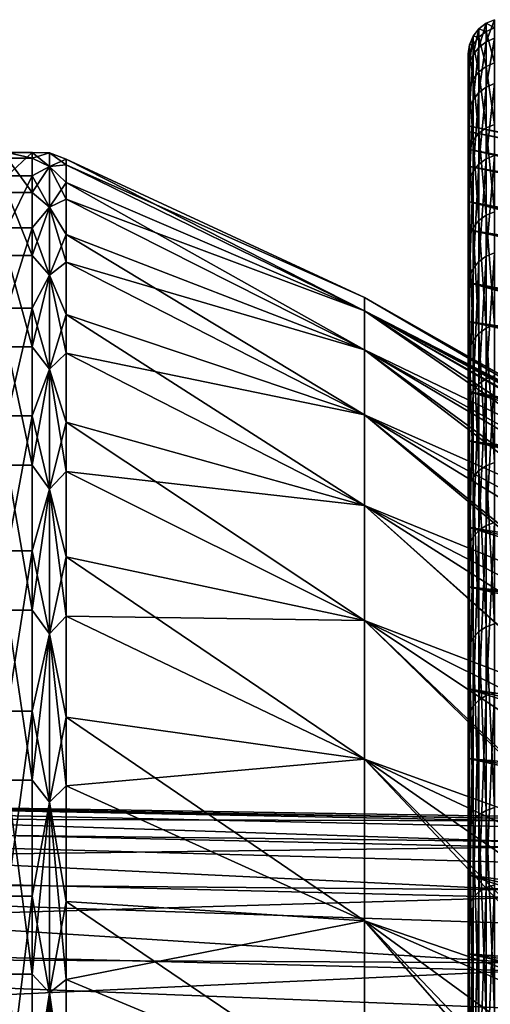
# Model space of a CAD drawing. Header units: metres. Extents: x -22 to 73, y -229 to 22.
# Tile 428 of 447: x 51.07 to 53.72, y 15.44 to 20.99. Entities that reach past the tile are written whole.
import ezdxf

# ---------------------------------------------------------------- set-up
doc = ezdxf.new("R2010")
doc.units = ezdxf.units.M
doc.layers.add('solid_509500_SW0001', color=7, linetype='CONTINUOUS')

msp = doc.modelspace()

# ---------------------------------------------------------------- linework, layer by layer
at = {"layer": 'solid_509500_SW0001'}
for points in [[(53.700134, 20.865515, 70.123421), (53.74844, 20.885368, 70.125443), (53.74844, 20.990377, 68.346581)], [(53.700134, 20.970425, 68.346252), (53.74844, 20.990377, 68.346581), (53.74844, 20.944153, 66.565224)], [(53.700134, 20.970425, 68.346252), (53.700134, 20.865515, 70.123421), (53.74844, 20.990377, 68.346581)], [(53.62682, 20.792652, 70.116005), (53.658653, 20.833891, 70.120201), (53.658653, 20.938641, 68.345726)], [(53.62682, 20.897198, 68.345039), (53.658653, 20.938641, 68.345726), (53.658653, 20.892529, 66.568756)], [(53.62682, 20.897198, 68.345039), (53.62682, 20.792652, 70.116005), (53.658653, 20.938641, 68.345726)], [(53.658653, 20.833891, 70.120201), (53.700134, 20.865515, 70.123421), (53.700134, 20.970425, 68.346252)], [(53.658653, 20.938641, 68.345726), (53.700134, 20.970425, 68.346252), (53.700134, 20.924244, 66.566589)], [(53.658653, 20.938641, 68.345726), (53.658653, 20.833891, 70.120201), (53.700134, 20.970425, 68.346252)], [(53.658653, 20.892529, 66.568756), (53.658653, 20.938641, 68.345726), (53.700134, 20.924244, 66.566589)], [(53.700134, 20.924244, 66.566589), (53.700134, 20.970425, 68.346252), (53.74844, 20.944153, 66.565224)], [(53.700134, 20.924244, 66.566589), (53.74844, 20.944153, 66.565224), (53.74844, 20.747023, 64.794205)], [(53.606815, 20.744619, 70.111115), (53.62682, 20.792652, 70.116005), (53.62682, 20.897198, 68.345039)], [(53.606815, 20.848923, 68.344246), (53.62682, 20.897198, 68.345039), (53.62682, 20.851175, 66.571594)], [(53.606815, 20.848923, 68.344246), (53.606815, 20.744619, 70.111115), (53.62682, 20.897198, 68.345039)], [(53.62682, 20.851175, 66.571594), (53.62682, 20.897198, 68.345039), (53.658653, 20.892529, 66.568756)], [(53.62682, 20.851175, 66.571594), (53.658653, 20.892529, 66.568756), (53.658653, 20.695887, 64.802109)], [(53.658653, 20.892529, 66.568756), (53.700134, 20.924244, 66.566589), (53.700134, 20.727301, 64.797249)], [(53.658653, 20.695887, 64.802109), (53.658653, 20.892529, 66.568756), (53.700134, 20.727301, 64.797249)], [(53.700134, 20.727301, 64.797249), (53.700134, 20.924244, 66.566589), (53.74844, 20.747023, 64.794205)], [(53.700134, 20.610268, 71.885292), (53.74844, 20.629879, 71.888985), (53.74844, 20.885368, 70.125443)], [(53.700134, 20.865515, 70.123421), (53.700134, 20.610268, 71.885292), (53.74844, 20.885368, 70.125443)], [(53.606815, 20.848923, 68.344246), (53.599998, 20.796989, 67.646217), (53.599998, 20.791904, 68.580246)], [(53.606815, 20.803007, 66.57489), (53.599998, 20.796989, 67.646217), (53.606815, 20.848923, 68.344246)], [(53.606815, 20.848923, 68.344246), (53.599998, 20.791904, 68.580246), (53.599998, 20.744892, 69.513092)], [(53.606815, 20.848923, 68.344246), (53.599998, 20.744892, 69.513092), (53.606815, 20.744619, 70.111115)], [(53.606815, 20.803007, 66.57489), (53.62682, 20.851175, 66.571594), (53.62682, 20.654922, 64.808434)], [(53.606815, 20.803007, 66.57489), (53.606815, 20.848923, 68.344246), (53.62682, 20.851175, 66.571594)], [(53.62682, 20.654922, 64.808434), (53.62682, 20.851175, 66.571594), (53.658653, 20.695887, 64.802109)], [(53.62682, 20.538298, 71.871719), (53.658653, 20.579031, 71.879402), (53.658653, 20.833891, 70.120201)], [(53.62682, 20.792652, 70.116005), (53.62682, 20.538298, 71.871719), (53.658653, 20.833891, 70.120201)], [(53.658653, 20.579031, 71.879402), (53.700134, 20.610268, 71.885292), (53.700134, 20.865515, 70.123421)], [(53.658653, 20.833891, 70.120201), (53.658653, 20.579031, 71.879402), (53.700134, 20.865515, 70.123421)], [(53.606815, 20.803007, 66.57489), (53.599998, 20.681456, 65.782486), (53.599998, 20.760145, 66.713013)], [(53.606815, 20.607206, 64.815811), (53.599998, 20.681456, 65.782486), (53.606815, 20.803007, 66.57489)], [(53.606815, 20.803007, 66.57489), (53.599998, 20.760145, 66.713013), (53.599998, 20.796989, 67.646217)], [(53.599998, 20.360397, 66.729546), (53.599998, 20.796989, 67.646217), (53.599998, 20.760145, 66.713013)], [(53.599998, 20.392336, 68.559174), (53.599998, 20.791904, 68.580246), (53.599998, 20.796989, 67.646217)], [(53.599998, 20.360397, 66.729546), (53.599998, 20.392336, 68.559174), (53.599998, 20.796989, 67.646217)], [(53.599998, 20.392336, 68.559174), (53.599998, 20.744892, 69.513092), (53.599998, 20.791904, 68.580246)], [(53.599998, 20.360397, 66.729546), (53.599998, 20.760145, 66.713013), (53.599998, 20.681456, 65.782486)], [(53.606815, 20.607206, 64.815811), (53.606815, 20.803007, 66.57489), (53.62682, 20.654922, 64.808434)], [(53.606815, 20.490852, 71.862778), (53.62682, 20.538298, 71.871719), (53.62682, 20.792652, 70.116005)], [(53.606815, 20.744619, 70.111115), (53.606815, 20.490852, 71.862778), (53.62682, 20.792652, 70.116005)], [(53.599998, 20.260056, 70.385406), (53.599998, 20.656065, 70.442734), (53.599998, 20.744892, 69.513092)], [(53.606815, 20.744619, 70.111115), (53.599998, 20.744892, 69.513092), (53.599998, 20.656065, 70.442734)], [(53.599998, 20.392336, 68.559174), (53.599998, 20.260056, 70.385406), (53.599998, 20.744892, 69.513092)], [(53.606815, 20.744619, 70.111115), (53.599998, 20.656065, 70.442734), (53.599998, 20.525648, 71.367157)], [(53.606815, 20.744619, 70.111115), (53.599998, 20.525648, 71.367157), (53.606815, 20.490852, 71.862778)], [(53.658653, 20.695887, 64.802109), (53.700134, 20.727301, 64.797249), (53.700134, 20.38102, 63.050991)], [(53.700134, 20.727301, 64.797249), (53.74844, 20.747023, 64.794205), (53.74844, 20.400412, 63.046284)], [(53.700134, 20.38102, 63.050991), (53.700134, 20.727301, 64.797249), (53.74844, 20.400412, 63.046284)], [(53.599998, 20.164476, 64.90905), (53.599998, 20.681456, 65.782486), (53.599998, 20.561085, 64.856468)], [(53.606815, 20.607206, 64.815811), (53.599998, 20.561085, 64.856468), (53.599998, 20.681456, 65.782486)], [(53.599998, 20.164476, 64.90905), (53.599998, 20.360397, 66.729546), (53.599998, 20.681456, 65.782486)], [(53.599998, 20.260056, 70.385406), (53.599998, 20.525648, 71.367157), (53.599998, 20.656065, 70.442734)], [(53.606815, 20.607206, 64.815811), (53.62682, 20.654922, 64.808434), (53.62682, 20.309849, 63.068272)], [(53.62682, 20.654922, 64.808434), (53.658653, 20.695887, 64.802109), (53.658653, 20.350128, 63.058491)], [(53.62682, 20.309849, 63.068272), (53.62682, 20.654922, 64.808434), (53.658653, 20.350128, 63.058491)], [(53.658653, 20.350128, 63.058491), (53.658653, 20.695887, 64.802109), (53.700134, 20.38102, 63.050991)], [(53.606815, 20.607206, 64.815811), (53.599998, 20.399269, 63.936771), (53.599998, 20.561085, 64.856468)], [(53.606815, 20.26293, 63.079666), (53.599998, 20.399269, 63.936771), (53.606815, 20.607206, 64.815811)], [(53.606815, 20.26293, 63.079666), (53.606815, 20.607206, 64.815811), (53.62682, 20.309849, 63.068272)], [(53.658653, 20.175898, 73.610649), (53.700134, 20.206524, 73.619164), (53.700134, 20.610268, 71.885292)], [(53.658653, 20.579031, 71.879402), (53.658653, 20.175898, 73.610649), (53.700134, 20.610268, 71.885292)], [(53.700134, 20.206524, 73.619164), (53.74844, 20.22575, 73.624512), (53.74844, 20.629879, 71.888985)], [(53.700134, 20.610268, 71.885292), (53.700134, 20.206524, 73.619164), (53.74844, 20.629879, 71.888985)], [(53.599998, 20.164476, 64.90905), (53.599998, 20.561085, 64.856468), (53.599998, 20.399269, 63.936771)], [(53.606815, 20.089447, 73.586609), (53.62682, 20.135963, 73.599541), (53.62682, 20.538298, 71.871719)], [(53.606815, 20.490852, 71.862778), (53.606815, 20.089447, 73.586609), (53.62682, 20.538298, 71.871719)], [(53.62682, 20.135963, 73.599541), (53.658653, 20.175898, 73.610649), (53.658653, 20.579031, 71.879402)], [(53.62682, 20.538298, 71.871719), (53.62682, 20.135963, 73.599541), (53.658653, 20.579031, 71.879402)], [(53.599998, 19.964752, 72.191483), (53.599998, 20.353922, 72.284615), (53.599998, 20.525648, 71.367157)], [(53.606815, 20.490852, 71.862778), (53.599998, 20.525648, 71.367157), (53.599998, 20.353922, 72.284615)], [(53.599998, 20.260056, 70.385406), (53.599998, 19.964752, 72.191483), (53.599998, 20.525648, 71.367157)], [(53.606815, 20.490852, 71.862778), (53.599998, 20.353922, 72.284615), (53.599998, 20.14118, 73.193535)], [(53.606815, 20.490852, 71.862778), (53.599998, 20.14118, 73.193535), (53.606815, 20.089447, 73.586609)], [(53.599998, 19.806295, 63.114254), (53.599998, 20.399269, 63.936771), (53.599998, 20.196329, 63.025234)], [(53.606815, 20.26293, 63.079666), (53.599998, 20.196329, 63.025234), (53.599998, 20.399269, 63.936771)], [(53.599998, 19.806295, 63.114254), (53.599998, 20.164476, 64.90905), (53.599998, 20.399269, 63.936771)], [(61.081978, 18.801016, 69.966736), (53.599998, 20.260056, 70.385406), (53.599998, 20.392336, 68.559174)], [(61.099998, 18.9, 67.996666), (53.599998, 20.392336, 68.559174), (53.599998, 20.360397, 66.729546)], [(61.099998, 18.821638, 69.719276), (61.081978, 18.801016, 69.966736), (53.599998, 20.392336, 68.559174)], [(61.099998, 18.880461, 68.859169), (61.099998, 18.821638, 69.719276), (53.599998, 20.392336, 68.559174)], [(61.099998, 18.9, 67.996666), (61.099998, 18.880461, 68.859169), (53.599998, 20.392336, 68.559174)], [(53.658653, 20.350128, 63.058491), (53.700134, 20.38102, 63.050991), (53.700134, 19.88789, 61.340389)], [(53.700134, 20.38102, 63.050991), (53.74844, 20.400412, 63.046284), (53.74844, 19.906815, 61.334053)], [(53.700134, 19.88789, 61.340389), (53.700134, 20.38102, 63.050991), (53.74844, 19.906815, 61.334053)], [(61.099998, 18.821075, 66.274559), (53.599998, 20.360397, 66.729546), (53.599998, 20.164476, 64.90905)], [(61.099998, 18.880173, 67.134499), (61.099998, 18.9, 67.996666), (53.599998, 20.360397, 66.729546)], [(61.099998, 18.821075, 66.274559), (61.099998, 18.880173, 67.134499), (53.599998, 20.360397, 66.729546)], [(53.599998, 19.964752, 72.191483), (53.599998, 20.14118, 73.193535), (53.599998, 20.353922, 72.284615)], [(53.62682, 20.309849, 63.068272), (53.658653, 20.350128, 63.058491), (53.658653, 19.857748, 61.350483)], [(53.658653, 19.857748, 61.350483), (53.658653, 20.350128, 63.058491), (53.700134, 19.88789, 61.340389)], [(53.606815, 19.772659, 61.378975), (53.599998, 20.196329, 63.025234), (53.606815, 20.26293, 63.079666)], [(60.227695, 18.741842, 71.546608), (53.599998, 19.964752, 72.191483), (53.599998, 20.260056, 70.385406)], [(60.563084, 18.75684, 71.075966), (60.227695, 18.741842, 71.546608), (53.599998, 20.260056, 70.385406)], [(60.779243, 18.76129, 70.766418), (60.563084, 18.75684, 71.075966), (53.599998, 20.260056, 70.385406)], [(60.929394, 18.770729, 70.482063), (60.779243, 18.76129, 70.766418), (53.599998, 20.260056, 70.385406)], [(61.026997, 18.784134, 70.217751), (60.929394, 18.770729, 70.482063), (53.599998, 20.260056, 70.385406)], [(61.081978, 18.801016, 69.966736), (61.026997, 18.784134, 70.217751), (53.599998, 20.260056, 70.385406)], [(53.606815, 20.26293, 63.079666), (53.62682, 20.309849, 63.068272), (53.62682, 19.818443, 61.363644)], [(53.606815, 19.772659, 61.378975), (53.606815, 20.26293, 63.079666), (53.62682, 19.818443, 61.363644)], [(53.62682, 19.818443, 61.363644), (53.62682, 20.309849, 63.068272), (53.658653, 19.857748, 61.350483)], [(51.139996, 20.242384, 68.555321), (51, 20.242384, 68.555321), (51, 20.111116, 70.367599)], [(51.139996, 20.111116, 70.367599), (51.139996, 20.242384, 68.555321), (51, 20.111116, 70.367599)], [(51.139996, 20.210672, 66.738571), (51, 20.210672, 66.738571), (51, 20.242384, 68.555321)], [(51.139996, 20.242384, 68.555321), (51.139996, 20.210672, 66.738571), (51, 20.242384, 68.555321)], [(51.139996, 20.016237, 64.931976), (51, 20.016237, 64.931976), (51, 20.210672, 66.738571)], [(51.139996, 20.210672, 66.738571), (51.139996, 20.016237, 64.931976), (51, 20.210672, 66.738571)], [(51.238167, 20.240267, 68), (51.139996, 20.210672, 66.738571), (51.139996, 20.242384, 68.555321)], [(51.238167, 20.163246, 69.764053), (51.139996, 20.242384, 68.555321), (51.139996, 20.111116, 70.367599)], [(51.238167, 20.163246, 69.764053), (51.238167, 20.240267, 68), (51.139996, 20.242384, 68.555321)], [(51.238167, 20.240267, 68), (51.238167, 20.163246, 66.235947), (51.139996, 20.210672, 66.738571)], [(51.238167, 20.163246, 66.235947), (51.139996, 20.016237, 64.931976), (51.139996, 20.210672, 66.738571)], [(51.238167, 20.240267, 68), (51.332516, 20.203848, 68.55426), (51.332516, 20.172195, 66.740974)], [(51.238167, 20.163246, 69.764053), (51.332516, 20.203848, 68.55426), (51.238167, 20.240267, 68)], [(51.238167, 20.240267, 68), (51.332516, 20.172195, 66.740974), (51.238167, 20.163246, 66.235947)], [(51.238167, 20.163246, 69.764053), (51.332516, 20.072828, 70.363091), (51.332516, 20.203848, 68.55426)], [(53.015186, 19.350117, 69.692917), (51.332516, 20.203848, 68.55426), (51.332516, 20.072828, 70.363091)], [(53.015186, 19.424032, 68), (51.332516, 20.172195, 66.740974), (51.332516, 20.203848, 68.55426)], [(53.015186, 19.350117, 69.692917), (53.015186, 19.424032, 68), (51.332516, 20.203848, 68.55426)], [(53.658653, 19.627398, 75.301468), (53.700134, 19.65719, 75.312553), (53.700134, 20.206524, 73.619164)], [(53.658653, 20.175898, 73.610649), (53.658653, 19.627398, 75.301468), (53.700134, 20.206524, 73.619164)], [(53.700134, 19.65719, 75.312553), (53.74844, 19.675894, 75.319511), (53.74844, 20.22575, 73.624512)], [(53.700134, 20.206524, 73.619164), (53.700134, 19.65719, 75.312553), (53.74844, 20.22575, 73.624512)], [(51.238167, 20.163246, 66.235947), (51.238167, 19.932772, 64.485313), (51.139996, 20.016237, 64.931976)], [(51.238167, 19.932772, 71.514687), (51.238167, 20.163246, 69.764053), (51.139996, 20.111116, 70.367599)], [(51.238167, 20.163246, 66.235947), (51.332516, 20.172195, 66.740974), (51.332516, 19.97813, 64.93782)], [(51.238167, 19.932772, 71.514687), (51.332516, 20.072828, 70.363091), (51.238167, 20.163246, 69.764053)], [(51.238167, 20.163246, 66.235947), (51.332516, 19.97813, 64.93782), (51.238167, 19.932772, 64.485313)], [(53.015186, 19.350117, 66.307083), (51.332516, 19.97813, 64.93782), (51.332516, 20.172195, 66.740974)], [(53.015186, 19.424032, 68), (53.015186, 19.350117, 66.307083), (51.332516, 20.172195, 66.740974)], [(53.599998, 19.806295, 63.114254), (53.599998, 20.196329, 63.025234), (53.599998, 19.952675, 62.123714)], [(53.606815, 19.772659, 61.378975), (53.599998, 19.952675, 62.123714), (53.599998, 20.196329, 63.025234)], [(61.099998, 18.585415, 64.566002), (53.599998, 20.164476, 64.90905), (53.599998, 19.806295, 63.114254)], [(61.099998, 18.722744, 65.417595), (61.099998, 18.821075, 66.274559), (53.599998, 20.164476, 64.90905)], [(61.099998, 18.585415, 64.566002), (61.099998, 18.722744, 65.417595), (53.599998, 20.164476, 64.90905)], [(53.62682, 19.588549, 75.287018), (53.658653, 19.627398, 75.301468), (53.658653, 20.175898, 73.610649)], [(53.62682, 20.135963, 73.599541), (53.62682, 19.588549, 75.287018), (53.658653, 20.175898, 73.610649)], [(51.139996, 20.111116, 70.367599), (51, 20.111116, 70.367599), (51, 19.817924, 72.160812)], [(51.139996, 19.817924, 72.160812), (51.139996, 20.111116, 70.367599), (51, 19.817924, 72.160812)], [(51.238167, 19.932772, 71.514687), (51.139996, 20.111116, 70.367599), (51.139996, 19.817924, 72.160812)], [(53.599998, 19.508614, 73.964409), (53.599998, 19.887753, 74.092392), (53.599998, 20.14118, 73.193535)], [(53.606815, 20.089447, 73.586609), (53.599998, 20.14118, 73.193535), (53.599998, 19.887753, 74.092392)], [(53.599998, 19.964752, 72.191483), (53.599998, 19.508614, 73.964409), (53.599998, 20.14118, 73.193535)], [(53.606815, 19.543297, 75.270187), (53.62682, 19.588549, 75.287018), (53.62682, 20.135963, 73.599541)], [(53.606815, 20.089447, 73.586609), (53.606815, 19.543297, 75.270187), (53.62682, 20.135963, 73.599541)], [(51.238167, 19.932772, 71.514687), (51.332516, 19.780195, 72.152893), (51.332516, 20.072828, 70.363091)], [(53.015186, 19.128937, 71.372948), (51.332516, 20.072828, 70.363091), (51.332516, 19.780195, 72.152893)], [(53.015186, 19.128937, 71.372948), (53.015186, 19.350117, 69.692917), (51.332516, 20.072828, 70.363091)], [(53.606815, 20.089447, 73.586609), (53.599998, 19.887753, 74.092392), (53.599998, 19.594051, 74.979469)], [(53.606815, 20.089447, 73.586609), (53.599998, 19.594051, 74.979469), (53.606815, 19.543297, 75.270187)], [(51.139996, 19.660643, 63.150085), (51, 19.660643, 63.150085), (51, 20.016237, 64.931976)], [(51.139996, 20.016237, 64.931976), (51.139996, 19.660643, 63.150085), (51, 20.016237, 64.931976)], [(51.238167, 19.932772, 64.485313), (51.139996, 19.660643, 63.150085), (51.139996, 20.016237, 64.931976)], [(51.238167, 19.932772, 64.485313), (51.238167, 19.550596, 62.761433), (51.139996, 19.660643, 63.150085)], [(51.238167, 19.550596, 73.238564), (51.238167, 19.932772, 71.514687), (51.139996, 19.817924, 72.160812)], [(51.238167, 19.932772, 64.485313), (51.332516, 19.97813, 64.93782), (51.332516, 19.623213, 63.159321)], [(51.238167, 19.550596, 73.238564), (51.332516, 19.780195, 72.152893), (51.238167, 19.932772, 71.514687)], [(51.238167, 19.932772, 64.485313), (51.332516, 19.623213, 63.159321), (51.238167, 19.550596, 62.761433)], [(53.015186, 19.128937, 64.627052), (51.332516, 19.623213, 63.159321), (51.332516, 19.97813, 64.93782)], [(53.015186, 19.350117, 66.307083), (53.015186, 19.128937, 64.627052), (51.332516, 19.97813, 64.93782)], [(59.599998, 18.402672, 73.475548), (53.599998, 19.508614, 73.964409), (53.599998, 19.964752, 72.191483)], [(59.621582, 18.498983, 73.124634), (59.599998, 18.402672, 73.475548), (53.599998, 19.964752, 72.191483)], [(59.688492, 18.581976, 72.761391), (59.621582, 18.498983, 73.124634), (53.599998, 19.964752, 72.191483)], [(59.805859, 18.651215, 72.380966), (59.688492, 18.581976, 72.761391), (53.599998, 19.964752, 72.191483)], [(59.981289, 18.705238, 71.978897), (59.805859, 18.651215, 72.380966), (53.599998, 19.964752, 72.191483)], [(60.227695, 18.741842, 71.546608), (59.981289, 18.705238, 71.978897), (53.599998, 19.964752, 72.191483)], [(53.599998, 19.288593, 61.358448), (53.599998, 19.952675, 62.123714), (53.599998, 19.668802, 61.234039)], [(53.606815, 19.772659, 61.378975), (53.599998, 19.668802, 61.234039), (53.599998, 19.952675, 62.123714)], [(53.599998, 19.288593, 61.358448), (53.599998, 19.806295, 63.114254), (53.599998, 19.952675, 62.123714)], [(53.599998, 19.508614, 73.964409), (53.599998, 19.594051, 74.979469), (53.599998, 19.887753, 74.092392)], [(53.658653, 19.857748, 61.350483), (53.700134, 19.88789, 61.340389), (53.700134, 19.251471, 59.677769)], [(53.700134, 19.88789, 61.340389), (53.74844, 19.906815, 61.334053), (53.74844, 19.269787, 59.669849)], [(53.700134, 19.251471, 59.677769), (53.700134, 19.88789, 61.340389), (53.74844, 19.269787, 59.669849)], [(51.139996, 19.817924, 72.160812), (51, 19.817924, 72.160812), (51, 19.365171, 73.920525)], [(51.139996, 19.365171, 73.920525), (51.139996, 19.817924, 72.160812), (51, 19.365171, 73.920525)], [(51.238167, 19.550596, 73.238564), (51.139996, 19.817924, 72.160812), (51.139996, 19.365171, 73.920525)], [(53.606815, 19.772659, 61.378975), (53.62682, 19.818443, 61.363644), (53.62682, 19.184244, 59.706829)], [(53.62682, 19.818443, 61.363644), (53.658653, 19.857748, 61.350483), (53.658653, 19.222292, 59.690384)], [(53.62682, 19.184244, 59.706829), (53.62682, 19.818443, 61.363644), (53.658653, 19.222292, 59.690384)], [(53.658653, 19.222292, 59.690384), (53.658653, 19.857748, 61.350483), (53.700134, 19.251471, 59.677769)], [(51.238167, 19.550596, 73.238564), (51.332516, 19.328304, 73.909256), (51.332516, 19.780195, 72.152893)], [(53.015186, 18.762175, 73.027306), (51.332516, 19.780195, 72.152893), (51.332516, 19.328304, 73.909256)], [(53.015186, 18.762175, 73.027306), (53.015186, 19.128937, 71.372948), (51.332516, 19.780195, 72.152893)], [(61.099998, 18.195206, 62.886829), (53.599998, 19.806295, 63.114254), (53.599998, 19.288593, 61.358448)], [(61.099998, 18.409513, 63.722176), (61.099998, 18.585415, 64.566002), (53.599998, 19.806295, 63.114254)], [(61.099998, 18.195206, 62.886829), (61.099998, 18.409513, 63.722176), (53.599998, 19.806295, 63.114254)], [(53.606815, 19.139927, 59.725986), (53.599998, 19.668802, 61.234039), (53.606815, 19.772659, 61.378975)], [(53.606815, 19.139927, 59.725986), (53.606815, 19.772659, 61.378975), (53.62682, 19.184244, 59.706829)], [(51.139996, 19.146751, 61.407246), (51, 19.146751, 61.407246), (51, 19.660643, 63.150085)], [(51.139996, 19.660643, 63.150085), (51.139996, 19.146751, 61.407246), (51, 19.660643, 63.150085)], [(51.238167, 19.550596, 62.761433), (51.139996, 19.146751, 61.407246), (51.139996, 19.660643, 63.150085)], [(53.599998, 19.288593, 61.358448), (53.599998, 19.668802, 61.234039), (53.599998, 19.34528, 60.358002)], [(53.606815, 19.139927, 59.725986), (53.599998, 19.34528, 60.358002), (53.599998, 19.668802, 61.234039)], [(53.658653, 18.937481, 76.93969), (53.700134, 18.966228, 76.953255), (53.700134, 19.65719, 75.312553)], [(53.658653, 19.627398, 75.301468), (53.658653, 18.937481, 76.93969), (53.700134, 19.65719, 75.312553)], [(53.700134, 18.966228, 76.953255), (53.74844, 18.984274, 76.961777), (53.74844, 19.675894, 75.319511)], [(53.700134, 19.65719, 75.312553), (53.700134, 18.966228, 76.953255), (53.74844, 19.675894, 75.319511)], [(51.238167, 19.550596, 62.761433), (51.332516, 19.623213, 63.159321), (51.332516, 19.1103, 61.419796)], [(53.015186, 18.762175, 62.972691), (51.332516, 19.1103, 61.419796), (51.332516, 19.623213, 63.159321)], [(53.015186, 19.128937, 64.627052), (53.015186, 18.762175, 62.972691), (51.332516, 19.623213, 63.159321)], [(53.599998, 18.895386, 75.689224), (53.599998, 19.260759, 75.852577), (53.599998, 19.594051, 74.979469)], [(53.606815, 19.543297, 75.270187), (53.599998, 19.594051, 74.979469), (53.599998, 19.260759, 75.852577)], [(53.599998, 19.508614, 73.964409), (53.599998, 18.895386, 75.689224), (53.599998, 19.594051, 74.979469)], [(53.62682, 18.899998, 76.921989), (53.658653, 18.937481, 76.93969), (53.658653, 19.627398, 75.301468)], [(53.62682, 19.588549, 75.287018), (53.62682, 18.899998, 76.921989), (53.658653, 19.627398, 75.301468)], [(51.238167, 19.550596, 62.761433), (51.238167, 19.01963, 61.077419), (51.139996, 19.146751, 61.407246)], [(51.238167, 19.01963, 74.922577), (51.238167, 19.550596, 73.238564), (51.139996, 19.365171, 73.920525)], [(51.238167, 19.01963, 74.922577), (51.332516, 19.328304, 73.909256), (51.238167, 19.550596, 73.238564)], [(51.238167, 19.550596, 62.761433), (51.332516, 19.1103, 61.419796), (51.238167, 19.01963, 61.077419)], [(53.606815, 19.543297, 75.270187), (53.599998, 19.260759, 75.852577), (53.599998, 18.888788, 76.709389)], [(53.606815, 19.543297, 75.270187), (53.599998, 18.888788, 76.709389), (53.606815, 18.856337, 76.901382)], [(53.606815, 18.856337, 76.901382), (53.62682, 18.899998, 76.921989), (53.62682, 19.588549, 75.287018)], [(53.606815, 19.543297, 75.270187), (53.606815, 18.856337, 76.901382), (53.62682, 19.588549, 75.287018)], [(59.599998, 17.83671, 75.105759), (53.599998, 18.895386, 75.689224), (53.599998, 19.508614, 73.964409)], [(59.599998, 18.138485, 74.295662), (53.599998, 19.508614, 73.964409), (59.599998, 18.402672, 73.475548)], [(59.599998, 17.83671, 75.105759), (53.599998, 19.508614, 73.964409), (59.599998, 18.138485, 74.295662)], [(54.286041, 18.682335, 67.031288), (53.015186, 19.350117, 66.307083), (53.015186, 19.424032, 68)], [(54.375271, 18.650465, 68.297142), (53.015186, 19.424032, 68), (53.015186, 19.350117, 69.692917)], [(54.30822, 18.690874, 67.662766), (54.286041, 18.682335, 67.031288), (53.015186, 19.424032, 68)], [(54.375271, 18.650465, 68.297142), (54.30822, 18.690874, 67.662766), (53.015186, 19.424032, 68)], [(51.139996, 19.365171, 73.920525), (51, 19.365171, 73.920525), (51, 18.7565, 75.632576)], [(51.139996, 18.7565, 75.632576), (51.139996, 19.365171, 73.920525), (51, 18.7565, 75.632576)], [(51.238167, 19.01963, 74.922577), (51.139996, 19.365171, 73.920525), (51.139996, 18.7565, 75.632576)], [(51.238167, 19.01963, 74.922577), (51.332516, 18.720793, 75.618042), (51.332516, 19.328304, 73.909256)], [(53.015186, 18.252619, 74.64341), (51.332516, 19.328304, 73.909256), (51.332516, 18.720793, 75.618042)], [(53.015186, 18.252619, 74.64341), (53.015186, 18.762175, 73.027306), (51.332516, 19.328304, 73.909256)], [(54.286041, 18.517502, 65.341019), (53.015186, 19.128937, 64.627052), (53.015186, 19.350117, 66.307083)], [(54.286041, 18.61911, 66.18428), (54.286041, 18.517502, 65.341019), (53.015186, 19.350117, 66.307083)], [(54.286041, 18.682335, 67.031288), (54.286041, 18.61911, 66.18428), (53.015186, 19.350117, 66.307083)], [(54.626633, 18.234938, 71.095657), (53.015186, 19.350117, 69.692917), (53.015186, 19.128937, 71.372948)], [(54.488487, 18.559088, 68.936577), (54.375271, 18.650465, 68.297142), (53.015186, 19.350117, 69.692917)], [(54.623779, 18.437613, 69.489113), (54.488487, 18.559088, 68.936577), (53.015186, 19.350117, 69.692917)], [(54.626633, 18.234938, 71.095657), (54.623779, 18.437613, 69.489113), (53.015186, 19.350117, 69.692917)], [(53.599998, 18.61553, 59.656017), (53.599998, 19.34528, 60.358002), (53.599998, 18.982761, 59.497372)], [(53.606815, 19.139927, 59.725986), (53.599998, 18.982761, 59.497372), (53.599998, 19.34528, 60.358002)], [(53.599998, 18.61553, 59.656017), (53.599998, 19.288593, 61.358448), (53.599998, 19.34528, 60.358002)], [(61.099998, 17.653446, 61.249756), (53.599998, 19.288593, 61.358448), (53.599998, 18.61553, 59.656017)], [(61.099998, 17.942911, 62.061825), (61.099998, 18.195206, 62.886829), (53.599998, 19.288593, 61.358448)], [(61.099998, 17.653446, 61.249756), (61.099998, 17.942911, 62.061825), (53.599998, 19.288593, 61.358448)], [(53.599998, 18.895386, 75.689224), (53.599998, 18.888788, 76.709389), (53.599998, 19.260759, 75.852577)], [(53.700134, 19.251471, 59.677769), (53.74844, 19.269787, 59.669849), (53.74844, 18.493921, 58.065666)], [(53.62682, 19.184244, 59.706829), (53.658653, 19.222292, 59.690384), (53.658653, 18.448338, 58.090153)], [(53.658653, 19.222292, 59.690384), (53.700134, 19.251471, 59.677769), (53.700134, 18.476341, 58.075111)], [(53.658653, 18.448338, 58.090153), (53.658653, 19.222292, 59.690384), (53.700134, 18.476341, 58.075111)], [(53.700134, 18.476341, 58.075111), (53.700134, 19.251471, 59.677769), (53.74844, 18.493921, 58.065666)], [(53.606815, 19.139927, 59.725986), (53.62682, 19.184244, 59.706829), (53.62682, 18.411823, 58.109768)], [(53.62682, 18.411823, 58.109768), (53.62682, 19.184244, 59.706829), (53.658653, 18.448338, 58.090153)], [(51.139996, 18.478703, 59.717484), (51, 18.478703, 59.717484), (51, 19.146751, 61.407246)], [(51.139996, 19.146751, 61.407246), (51.139996, 18.478703, 59.717484), (51, 19.146751, 61.407246)], [(51.238167, 19.01963, 61.077419), (51.139996, 18.478703, 59.717484), (51.139996, 19.146751, 61.407246)], [(51.238167, 19.01963, 61.077419), (51.332516, 19.1103, 61.419796), (51.332516, 18.443523, 59.733253)], [(53.015186, 18.252619, 61.35659), (51.332516, 18.443523, 59.733253), (51.332516, 19.1103, 61.419796)], [(53.015186, 18.762175, 62.972691), (53.015186, 18.252619, 61.35659), (51.332516, 19.1103, 61.419796)], [(54.286041, 18.200062, 63.672665), (53.015186, 18.762175, 62.972691), (53.015186, 19.128937, 64.627052)], [(54.286041, 18.377724, 64.503235), (54.286041, 18.200062, 63.672665), (53.015186, 19.128937, 64.627052)], [(54.286041, 18.517502, 65.341019), (54.286041, 18.377724, 64.503235), (53.015186, 19.128937, 64.627052)], [(54.626633, 17.894449, 72.678116), (53.015186, 19.128937, 71.372948), (53.015186, 18.762175, 73.027306)], [(54.626633, 17.894449, 72.678116), (54.626633, 18.234938, 71.095657), (53.015186, 19.128937, 71.372948)], [(53.606815, 18.369289, 58.132618), (53.599998, 18.982761, 59.497372), (53.606815, 19.139927, 59.725986)], [(53.606815, 18.369289, 58.132618), (53.606815, 19.139927, 59.725986), (53.62682, 18.411823, 58.109768)], [(51.238167, 19.01963, 61.077419), (51.238167, 18.343912, 59.446095), (51.139996, 18.478703, 59.717484)], [(51.238167, 18.343912, 76.553909), (51.238167, 19.01963, 74.922577), (51.139996, 18.7565, 75.632576)], [(51.238167, 18.343912, 76.553909), (51.332516, 18.720793, 75.618042), (51.238167, 19.01963, 74.922577)], [(51.238167, 19.01963, 61.077419), (51.332516, 18.443523, 59.733253), (51.238167, 18.343912, 59.446095)], [(53.599998, 18.61553, 59.656017), (53.599998, 18.982761, 59.497372), (53.599998, 18.58198, 58.653877)], [(53.606815, 18.369289, 58.132618), (53.599998, 18.58198, 58.653877), (53.599998, 18.982761, 59.497372)], [(53.700134, 18.138613, 78.529449), (53.74844, 18.15587, 78.539467), (53.74844, 18.984274, 76.961777)], [(53.700134, 18.966228, 76.953255), (53.700134, 18.138613, 78.529449), (53.74844, 18.984274, 76.961777)], [(53.62682, 18.075274, 78.492683), (53.658653, 18.11112, 78.513496), (53.658653, 18.937481, 76.93969)], [(53.62682, 18.899998, 76.921989), (53.62682, 18.075274, 78.492683), (53.658653, 18.937481, 76.93969)], [(53.658653, 18.11112, 78.513496), (53.700134, 18.138613, 78.529449), (53.700134, 18.966228, 76.953255)], [(53.658653, 18.937481, 76.93969), (53.658653, 18.11112, 78.513496), (53.700134, 18.966228, 76.953255)], [(53.599998, 18.895386, 75.689224), (53.599998, 18.130226, 77.351738), (53.599998, 18.888788, 76.709389)], [(59.599998, 17.125511, 76.680832), (53.599998, 18.130226, 77.351738), (53.599998, 18.895386, 75.689224)], [(59.599998, 17.498804, 75.901382), (53.599998, 18.895386, 75.689224), (59.599998, 17.83671, 75.105759)], [(59.599998, 17.125511, 76.680832), (53.599998, 18.895386, 75.689224), (59.599998, 17.498804, 75.901382)], [(53.599998, 18.130226, 77.351738), (53.599998, 18.479231, 77.547661), (53.599998, 18.888788, 76.709389)], [(53.606815, 18.856337, 76.901382), (53.599998, 18.888788, 76.709389), (53.599998, 18.479231, 77.547661)], [(53.606815, 18.033518, 78.468445), (53.62682, 18.075274, 78.492683), (53.62682, 18.899998, 76.921989)], [(53.606815, 18.856337, 76.901382), (53.606815, 18.033518, 78.468445), (53.62682, 18.899998, 76.921989)], [(53.606815, 18.856337, 76.901382), (53.599998, 18.479231, 77.547661), (53.599998, 18.033342, 78.36525)], [(53.606815, 18.856337, 76.901382), (53.599998, 18.033342, 78.36525), (53.606815, 18.033518, 78.468445)], [(54.286041, 17.73263, 62.039974), (53.015186, 18.252619, 61.35659), (53.015186, 18.762175, 62.972691)], [(54.286041, 17.984882, 62.851013), (54.286041, 17.73263, 62.039974), (53.015186, 18.762175, 62.972691)], [(54.286041, 18.200062, 63.672665), (54.286041, 17.984882, 62.851013), (53.015186, 18.762175, 62.972691)], [(54.626633, 17.416908, 74.224739), (53.015186, 18.762175, 73.027306), (53.015186, 18.252619, 74.64341)], [(54.626633, 17.416908, 74.224739), (54.626633, 17.894449, 72.678116), (53.015186, 18.762175, 73.027306)], [(51.139996, 18.7565, 75.632576), (51, 18.7565, 75.632576), (51, 17.996815, 77.283165)], [(51.139996, 17.996815, 77.283165), (51.139996, 18.7565, 75.632576), (51, 17.996815, 77.283165)], [(51.238167, 18.343912, 76.553909), (51.139996, 18.7565, 75.632576), (51.139996, 17.996815, 77.283165)], [(51.238167, 18.343912, 76.553909), (51.332516, 17.962553, 77.265495), (51.332516, 18.720793, 75.618042)], [(53.015186, 17.604151, 76.208954), (51.332516, 18.720793, 75.618042), (51.332516, 17.962553, 77.265495)], [(53.015186, 17.604151, 76.208954), (53.015186, 18.252619, 74.64341), (51.332516, 18.720793, 75.618042)], [(53.599998, 17.792845, 58.02129), (53.599998, 18.61553, 59.656017), (53.599998, 18.58198, 58.653877)], [(61.099998, 16.964737, 59.668873), (53.599998, 18.61553, 59.656017), (53.599998, 17.792845, 58.02129)], [(61.099998, 17.327251, 60.451733), (61.099998, 17.653446, 61.249756), (53.599998, 18.61553, 59.656017)], [(61.099998, 16.964737, 59.668873), (61.099998, 17.327251, 60.451733), (53.599998, 18.61553, 59.656017)], [(53.599998, 17.792845, 58.02129), (53.599998, 18.58198, 58.653877), (53.599998, 18.143738, 57.82922)], [(53.606815, 18.369289, 58.132618), (53.599998, 18.143738, 57.82922), (53.599998, 18.58198, 58.653877)], [(53.700134, 18.476341, 58.075111), (53.74844, 18.493921, 58.065666), (53.74844, 17.584806, 56.533062)], [(51.139996, 17.661873, 58.09441), (51, 17.661873, 58.09441), (51, 18.478703, 59.717484)], [(51.139996, 18.478703, 59.717484), (51.139996, 17.661873, 58.09441), (51, 18.478703, 59.717484)], [(51.238167, 18.343912, 59.446095), (51.139996, 17.661873, 58.09441), (51.139996, 18.478703, 59.717484)], [(51.238167, 18.343912, 59.446095), (51.332516, 18.443523, 59.733253), (51.332516, 17.628248, 58.113266)], [(53.015186, 17.604151, 59.79105), (51.332516, 17.628248, 58.113266), (51.332516, 18.443523, 59.733253)], [(53.015186, 18.252619, 61.35659), (53.015186, 17.604151, 59.79105), (51.332516, 18.443523, 59.733253)], [(53.599998, 18.130226, 77.351738), (53.599998, 18.033342, 78.36525), (53.599998, 18.479231, 77.547661)], [(53.62682, 18.411823, 58.109768), (53.658653, 18.448338, 58.090153), (53.658653, 17.541464, 56.561325)], [(53.658653, 18.448338, 58.090153), (53.700134, 18.476341, 58.075111), (53.700134, 17.56809, 56.543964)], [(53.658653, 17.541464, 56.561325), (53.658653, 18.448338, 58.090153), (53.700134, 17.56809, 56.543964)], [(53.700134, 17.56809, 56.543964), (53.700134, 18.476341, 58.075111), (53.74844, 17.584806, 56.533062)], [(53.606815, 18.369289, 58.132618), (53.62682, 18.411823, 58.109768), (53.62682, 17.506744, 56.583965)], [(53.62682, 17.506744, 56.583965), (53.62682, 18.411823, 58.109768), (53.658653, 17.541464, 56.561325)], [(51.238167, 18.343912, 59.446095), (51.238167, 17.528585, 57.879868), (51.139996, 17.661873, 58.09441)], [(51.238167, 17.528585, 78.120132), (51.238167, 18.343912, 76.553909), (51.139996, 17.996815, 77.283165)], [(51.238167, 17.528585, 78.120132), (51.332516, 17.962553, 77.265495), (51.238167, 18.343912, 76.553909)], [(51.238167, 18.343912, 59.446095), (51.332516, 17.628248, 58.113266), (51.238167, 17.528585, 57.879868)], [(53.606815, 17.466301, 56.61034), (53.599998, 18.143738, 57.82922), (53.606815, 18.369289, 58.132618)], [(53.606815, 17.466301, 56.61034), (53.606815, 18.369289, 58.132618), (53.62682, 17.506744, 56.583965)], [(54.286041, 17.119059, 60.456398), (53.015186, 17.604151, 59.79105), (53.015186, 18.252619, 61.35659)], [(54.286041, 17.443823, 61.241219), (54.286041, 17.119059, 60.456398), (53.015186, 18.252619, 61.35659)], [(54.286041, 17.73263, 62.039974), (54.286041, 17.443823, 61.241219), (53.015186, 18.252619, 61.35659)], [(54.626633, 16.805971, 75.723694), (53.015186, 18.252619, 74.64341), (53.015186, 17.604151, 76.208954)], [(54.626633, 16.805971, 75.723694), (54.626633, 17.416908, 74.224739), (53.015186, 18.252619, 74.64341)], [(53.700134, 17.180307, 80.029778), (53.74844, 17.196655, 80.041229), (53.74844, 18.15587, 78.539467)], [(53.700134, 18.138613, 78.529449), (53.700134, 17.180307, 80.029778), (53.74844, 18.15587, 78.539467)], [(53.599998, 16.826427, 56.46608), (53.599998, 18.143738, 57.82922), (53.599998, 17.668919, 57.025063)], [(53.606815, 17.466301, 56.61034), (53.599998, 17.668919, 57.025063), (53.599998, 18.143738, 57.82922)], [(53.599998, 16.826427, 56.46608), (53.599998, 17.792845, 58.02129), (53.599998, 18.143738, 57.82922)], [(53.599998, 18.130226, 77.351738), (53.599998, 17.218668, 78.93972), (53.599998, 18.033342, 78.36525)], [(59.599998, 16.274378, 78.187477), (53.599998, 17.218668, 78.93972), (53.599998, 18.130226, 77.351738)], [(59.599998, 16.717043, 77.443542), (53.599998, 18.130226, 77.351738), (59.599998, 17.125511, 76.680832)], [(59.599998, 16.274378, 78.187477), (53.599998, 18.130226, 77.351738), (59.599998, 16.717043, 77.443542)], [(53.62682, 17.120316, 79.98777), (53.658653, 17.154268, 80.011551), (53.658653, 18.11112, 78.513496)], [(53.62682, 18.075274, 78.492683), (53.62682, 17.120316, 79.98777), (53.658653, 18.11112, 78.513496)], [(53.658653, 17.154268, 80.011551), (53.700134, 17.180307, 80.029778), (53.700134, 18.138613, 78.529449)], [(53.658653, 18.11112, 78.513496), (53.658653, 17.154268, 80.011551), (53.700134, 18.138613, 78.529449)], [(53.606815, 17.080765, 79.960083), (53.62682, 17.120316, 79.98777), (53.62682, 18.075274, 78.492683)], [(53.606815, 18.033518, 78.468445), (53.606815, 17.080765, 79.960083), (53.62682, 18.075274, 78.492683)], [(51.139996, 17.996815, 77.283165), (51, 17.996815, 77.283165), (51, 17.092228, 78.859016)], [(51.139996, 17.092228, 78.859016), (51.139996, 17.996815, 77.283165), (51, 17.092228, 78.859016)], [(51.238167, 17.528585, 78.120132), (51.139996, 17.996815, 77.283165), (51.139996, 17.092228, 78.859016)], [(53.606815, 18.033518, 78.468445), (53.599998, 17.552536, 79.160126), (53.599998, 17.038363, 79.930389)], [(53.606815, 18.033518, 78.468445), (53.599998, 17.038363, 79.930389), (53.606815, 17.080765, 79.960083)], [(53.606815, 18.033518, 78.468445), (53.599998, 18.033342, 78.36525), (53.599998, 17.552536, 79.160126)], [(53.599998, 17.218668, 78.93972), (53.599998, 17.552536, 79.160126), (53.599998, 18.033342, 78.36525)], [(51.238167, 17.528585, 78.120132), (51.332516, 17.059689, 78.838341), (51.332516, 17.962553, 77.265495)], [(53.015186, 16.821705, 77.712013), (51.332516, 17.962553, 77.265495), (51.332516, 17.059689, 78.838341)], [(53.015186, 16.821705, 77.712013), (53.015186, 17.604151, 76.208954), (51.332516, 17.962553, 77.265495)], [(61.099998, 16.135054, 58.157742), (53.599998, 17.792845, 58.02129), (53.599998, 16.826427, 56.46608)], [(61.099998, 16.567028, 58.903652), (61.099998, 16.964737, 59.668873), (53.599998, 17.792845, 58.02129)], [(61.099998, 16.135054, 58.157742), (61.099998, 16.567028, 58.903652), (53.599998, 17.792845, 58.02129)], [(51.139996, 16.702841, 56.551086), (51, 16.702841, 56.551086), (51, 17.661873, 58.09441)], [(51.139996, 17.661873, 58.09441), (51.139996, 16.702841, 56.551086), (51, 17.661873, 58.09441)], [(51.238167, 17.528585, 57.879868), (51.139996, 16.702841, 56.551086), (51.139996, 17.661873, 58.09441)], [(53.599998, 16.826427, 56.46608), (53.599998, 17.668919, 57.025063), (53.599998, 17.158484, 56.243027)], [(53.606815, 17.466301, 56.61034), (53.599998, 17.158484, 56.243027), (53.599998, 17.668919, 57.025063)], [(51.238167, 17.528585, 57.879868), (51.332516, 17.628248, 58.113266), (51.332516, 16.671043, 56.572884)], [(53.015186, 16.821705, 58.287983), (51.332516, 16.671043, 56.572884), (51.332516, 17.628248, 58.113266)], [(53.015186, 17.604151, 59.79105), (53.015186, 16.821705, 58.287983), (51.332516, 17.628248, 58.113266)], [(54.286041, 16.364405, 58.934994), (53.015186, 16.821705, 58.287983), (53.015186, 17.604151, 59.79105)], [(54.286041, 16.759005, 59.687126), (54.286041, 16.364405, 58.934994), (53.015186, 17.604151, 59.79105)], [(54.286041, 17.119059, 60.456398), (54.286041, 16.759005, 59.687126), (53.015186, 17.604151, 59.79105)], [(54.626633, 16.066317, 77.16349), (53.015186, 17.604151, 76.208954), (53.015186, 16.821705, 77.712013)], [(54.626633, 16.066317, 77.16349), (54.626633, 16.805971, 75.723694), (53.015186, 17.604151, 76.208954)], [(53.599998, 17.218668, 78.93972), (53.599998, 17.038363, 79.930389), (53.599998, 17.552536, 79.160126)], [(53.62682, 17.506744, 56.583965), (53.658653, 17.541464, 56.561325), (53.658653, 16.508204, 55.114914)], [(53.658653, 17.541464, 56.561325), (53.700134, 17.56809, 56.543964), (53.700134, 16.533262, 55.095356)], [(53.658653, 16.508204, 55.114914), (53.658653, 17.541464, 56.561325), (53.700134, 16.533262, 55.095356)], [(53.700134, 17.56809, 56.543964), (53.74844, 17.584806, 56.533062), (53.74844, 16.548994, 55.083076)], [(53.700134, 16.533262, 55.095356), (53.700134, 17.56809, 56.543964), (53.74844, 16.548994, 55.083076)], [(51.238167, 17.528585, 57.879868), (51.238167, 16.579857, 56.390659), (51.139996, 16.702841, 56.551086)], [(51.238167, 16.579857, 79.609337), (51.238167, 17.528585, 78.120132), (51.139996, 17.092228, 78.859016)], [(51.238167, 16.579857, 79.609337), (51.332516, 17.059689, 78.838341), (51.238167, 17.528585, 78.120132)], [(51.238167, 17.528585, 57.879868), (51.332516, 16.671043, 56.572884), (51.238167, 16.579857, 56.390659)], [(53.606815, 17.466301, 56.61034), (53.62682, 17.506744, 56.583965), (53.62682, 16.475529, 55.140419)], [(53.62682, 16.475529, 55.140419), (53.62682, 17.506744, 56.583965), (53.658653, 16.508204, 55.114914)], [(53.606815, 16.437468, 55.170124), (53.599998, 17.158484, 56.243027), (53.606815, 17.466301, 56.61034)], [(53.606815, 16.437468, 55.170124), (53.606815, 17.466301, 56.61034), (53.62682, 16.475529, 55.140419)], [(53.599998, 17.218668, 78.93972), (53.599998, 16.169104, 80.438652), (53.599998, 17.038363, 79.930389)], [(59.599998, 15.29152, 79.610748), (53.599998, 16.169104, 80.438652), (53.599998, 17.218668, 78.93972)], [(59.599998, 15.79896, 78.910217), (53.599998, 17.218668, 78.93972), (59.599998, 16.274378, 78.187477)], [(59.599998, 15.29152, 79.610748), (53.599998, 17.218668, 78.93972), (59.599998, 15.79896, 78.910217)], [(53.599998, 15.725126, 55.004604), (53.599998, 17.158484, 56.243027), (53.599998, 16.613464, 55.484699)], [(53.606815, 16.437468, 55.170124), (53.599998, 16.613464, 55.484699), (53.599998, 17.158484, 56.243027)], [(53.599998, 15.725126, 55.004604), (53.599998, 16.826427, 56.46608), (53.599998, 17.158484, 56.243027)], [(53.62682, 16.042004, 81.396492), (53.658653, 17.154268, 80.011551), (53.62682, 17.120316, 79.98777)], [(53.62682, 16.042004, 81.396492), (53.658653, 16.07382, 81.423058), (53.658653, 17.154268, 80.011551)], [(53.658653, 16.07382, 81.423058), (53.700134, 17.180307, 80.029778), (53.658653, 17.154268, 80.011551)], [(53.658653, 16.07382, 81.423058), (53.700134, 16.098219, 81.443436), (53.700134, 17.180307, 80.029778)], [(53.700134, 16.098219, 81.443436), (53.74844, 17.196655, 80.041229), (53.700134, 17.180307, 80.029778)], [(53.700134, 16.098219, 81.443436), (53.74844, 16.113537, 81.45623), (53.74844, 17.196655, 80.041229)], [(53.606815, 16.004946, 81.365547), (53.62682, 17.120316, 79.98777), (53.606815, 17.080765, 79.960083)], [(53.606815, 16.004946, 81.365547), (53.62682, 16.042004, 81.396492), (53.62682, 17.120316, 79.98777)], [(51.139996, 17.092228, 78.859016), (51, 17.092228, 78.859016), (51, 16.050024, 80.347435)], [(51.139996, 16.050024, 80.347435), (51.139996, 17.092228, 78.859016), (51, 16.050024, 80.347435)], [(51.238167, 16.579857, 79.609337), (51.139996, 17.092228, 78.859016), (51.139996, 16.050024, 80.347435)], [(51.238167, 16.579857, 79.609337), (51.332516, 16.019468, 80.323929), (51.332516, 17.059689, 78.838341)], [(53.015186, 15.911236, 79.141167), (51.332516, 17.059689, 78.838341), (51.332516, 16.019468, 80.323929)], [(53.015186, 15.911236, 79.141167), (53.015186, 16.821705, 77.712013), (51.332516, 17.059689, 78.838341)], [(53.606815, 17.080765, 79.960083), (53.599998, 17.038363, 79.930389), (53.599998, 16.490406, 80.677002)], [(53.606815, 16.004946, 81.365547), (53.606815, 17.080765, 79.960083), (53.599998, 16.490406, 80.677002)], [(53.599998, 16.169104, 80.438652), (53.599998, 16.490406, 80.677002), (53.599998, 17.038363, 79.930389)], [(53.015186, 16.821705, 58.287983), (53.015186, 15.911236, 56.858833), (51.332516, 16.671043, 56.572884)], [(54.286041, 15.474887, 57.488297), (53.015186, 15.911236, 56.858833), (53.015186, 16.821705, 58.287983)], [(54.286041, 15.93607, 58.201546), (54.286041, 15.474887, 57.488297), (53.015186, 16.821705, 58.287983)], [(54.286041, 16.364405, 58.934994), (54.286041, 15.93607, 58.201546), (53.015186, 16.821705, 58.287983)], [(54.626633, 15.203611, 78.533104), (53.015186, 16.821705, 77.712013), (53.015186, 15.911236, 79.141167)], [(54.626633, 15.203611, 78.533104), (54.626633, 16.066317, 77.16349), (53.015186, 16.821705, 77.712013)], [(61.099998, 15.170644, 56.72784), (53.599998, 16.826427, 56.46608), (53.599998, 15.725126, 55.004604)], [(61.099998, 15.669168, 57.431786), (61.099998, 16.135054, 58.157742), (53.599998, 16.826427, 56.46608)], [(61.099998, 15.170644, 56.72784), (61.099998, 15.669168, 57.431786), (53.599998, 16.826427, 56.46608)], [(51.139996, 15.609328, 55.099945), (51, 15.609328, 55.099945), (51, 16.702841, 56.551086)], [(51.139996, 16.702841, 56.551086), (51.139996, 15.609328, 55.099945), (51, 16.702841, 56.551086)], [(51.238167, 16.579857, 56.390659), (51.139996, 15.609328, 55.099945), (51.139996, 16.702841, 56.551086)], [(51.238167, 16.579857, 56.390659), (51.332516, 16.671043, 56.572884), (51.332516, 15.579612, 55.124504)], [(53.015186, 15.911236, 56.858833), (51.332516, 15.579612, 55.124504), (51.332516, 16.671043, 56.572884)], [(46.391273, 16.620161, 67.402527), (53.890381, 16.475166, 67.095085), (53.890381, 16.499434, 67.863297)], [(46.391273, 16.620161, 67.402527), (46.391273, 16.494135, 65.871559), (53.890381, 16.475166, 67.095085)], [(46.391273, 16.620161, 67.402527), (53.890381, 16.499434, 67.863297), (53.890381, 16.487883, 68.632225)], [(46.391273, 16.604391, 68.938591), (46.391273, 16.620161, 67.402527), (53.890381, 16.487883, 68.632225)], [(46.391273, 16.604391, 68.938591), (53.890381, 16.487883, 68.632225), (53.890381, 16.44055, 69.399391)], [(46.391273, 16.604391, 68.938591), (53.890381, 16.44055, 69.399391), (53.890381, 16.35755, 70.163467)], [(46.391273, 16.446957, 70.466644), (46.391273, 16.604391, 68.938591), (53.890381, 16.35755, 70.163467)], [(53.599998, 15.725126, 55.004604), (53.599998, 16.613464, 55.484699), (53.599998, 16.034962, 54.751602)], [(53.606815, 16.437468, 55.170124), (53.599998, 16.034962, 54.751602), (53.599998, 16.613464, 55.484699)], [(51.238167, 16.579857, 56.390659), (51.238167, 15.504945, 54.989807), (51.139996, 15.609328, 55.099945)], [(51.238167, 15.504945, 81.010193), (51.238167, 16.579857, 79.609337), (51.139996, 16.050024, 80.347435)], [(51.238167, 15.504945, 81.010193), (51.332516, 16.019468, 80.323929), (51.238167, 16.579857, 79.609337)], [(51.238167, 16.579857, 56.390659), (51.332516, 15.579612, 55.124504), (51.238167, 15.504945, 54.989807)], [(53.700134, 16.533262, 55.095356), (53.74844, 16.548994, 55.083076), (53.74844, 15.393944, 53.726158)], [(46.391273, 16.494135, 65.871559), (53.890381, 16.32593, 65.609596), (53.890381, 16.475166, 67.095085)], [(46.391273, 16.494135, 65.871559), (46.391273, 16.227386, 64.358749), (53.890381, 16.32593, 65.609596)], [(53.599998, 14.988661, 81.838356), (53.599998, 15.907913, 81.400673), (53.599998, 16.490406, 80.677002)], [(53.606815, 16.004946, 81.365547), (53.599998, 16.490406, 80.677002), (53.599998, 15.907913, 81.400673)], [(53.599998, 16.169104, 80.438652), (53.599998, 14.988661, 81.838356), (53.599998, 16.490406, 80.677002)], [(53.62682, 16.475529, 55.140419), (53.658653, 16.508204, 55.114914), (53.658653, 15.356001, 53.761337)], [(53.658653, 16.508204, 55.114914), (53.700134, 16.533262, 55.095356), (53.700134, 15.379311, 53.739727)], [(53.658653, 15.356001, 53.761337), (53.658653, 16.508204, 55.114914), (53.700134, 15.379311, 53.739727)], [(53.700134, 15.379311, 53.739727), (53.700134, 16.533262, 55.095356), (53.74844, 15.393944, 53.726158)], [(46.391273, 16.446957, 70.466644), (53.890381, 16.35755, 70.163467), (53.890381, 16.238979, 70.923279)], [(46.391273, 16.446957, 70.466644), (53.890381, 16.238979, 70.923279), (53.890381, 16.085213, 71.676399)], [(46.391273, 16.149204, 71.973656), (46.391273, 16.446957, 70.466644), (53.890381, 16.085213, 71.676399)], [(53.606815, 15.290202, 53.82235), (53.599998, 16.034962, 54.751602), (53.606815, 16.437468, 55.170124)], [(53.606815, 16.437468, 55.170124), (53.62682, 16.475529, 55.140419), (53.62682, 15.325606, 53.78952)], [(53.606815, 15.290202, 53.82235), (53.606815, 16.437468, 55.170124), (53.62682, 15.325606, 53.78952)], [(53.62682, 15.325606, 53.78952), (53.62682, 16.475529, 55.140419), (53.658653, 15.356001, 53.761337)], [(46.391273, 16.227386, 64.358749), (53.890381, 16.043104, 64.143997), (53.890381, 16.32593, 65.609596)], [(46.391273, 16.227386, 64.358749), (46.391273, 15.822191, 62.87701), (53.890381, 16.043104, 64.143997)], [(59.599998, 14.184084, 80.940315), (53.599998, 14.988661, 81.838356), (53.599998, 16.169104, 80.438652)], [(59.599998, 14.752696, 80.288124), (53.599998, 16.169104, 80.438652), (59.599998, 15.29152, 79.610748)], [(59.599998, 14.184084, 80.940315), (53.599998, 16.169104, 80.438652), (59.599998, 14.752696, 80.288124)], [(46.391273, 16.149204, 71.973656), (53.890381, 16.085213, 71.676399), (53.890381, 15.896569, 72.421432)], [(46.391273, 16.149204, 71.973656), (53.890381, 15.896569, 72.421432), (53.890381, 15.673293, 73.15731)], [(46.391273, 15.713672, 73.44677), (46.391273, 16.149204, 71.973656), (53.890381, 15.673293, 73.15731)], [(53.658653, 14.877559, 82.737862), (53.700134, 14.900142, 82.760231), (53.700134, 16.098219, 81.443436)], [(53.658653, 16.07382, 81.423058), (53.658653, 14.877559, 82.737862), (53.700134, 16.098219, 81.443436)], [(53.700134, 14.900142, 82.760231), (53.74844, 14.914319, 82.774277), (53.74844, 16.113537, 81.45623)], [(53.700134, 16.098219, 81.443436), (53.700134, 14.900142, 82.760231), (53.74844, 16.113537, 81.45623)], [(46.391273, 15.822191, 62.87701), (53.890381, 15.628938, 62.709793), (53.890381, 16.043104, 64.143997)], [(51.139996, 16.050024, 80.347435), (51, 16.050024, 80.347435), (51, 14.878596, 81.736443)], [(51.139996, 14.878596, 81.736443), (51.139996, 16.050024, 80.347435), (51, 14.878596, 81.736443)], [(51.238167, 15.504945, 81.010193), (51.139996, 16.050024, 80.347435), (51.139996, 14.878596, 81.736443)], [(53.606815, 14.81381, 82.674706), (53.62682, 14.848111, 82.708687), (53.62682, 16.042004, 81.396492)], [(53.606815, 16.004946, 81.365547), (53.606815, 14.81381, 82.674706), (53.62682, 16.042004, 81.396492)], [(53.62682, 14.848111, 82.708687), (53.658653, 14.877559, 82.737862), (53.658653, 16.07382, 81.423058)], [(53.62682, 16.042004, 81.396492), (53.62682, 14.848111, 82.708687), (53.658653, 16.07382, 81.423058)], [(51.238167, 15.504945, 81.010193), (51.332516, 14.85027, 81.710289), (51.332516, 16.019468, 80.323929)], [(53.015186, 14.879672, 80.485527), (51.332516, 16.019468, 80.323929), (51.332516, 14.85027, 81.710289)], [(53.015186, 14.879672, 80.485527), (53.015186, 15.911236, 79.141167), (51.332516, 16.019468, 80.323929)], [(53.599998, 14.496555, 53.646957), (53.599998, 16.034962, 54.751602), (53.599998, 15.424143, 54.045223)], [(53.606815, 15.290202, 53.82235), (53.599998, 15.424143, 54.045223), (53.599998, 16.034962, 54.751602)], [(53.599998, 14.496555, 53.646957), (53.599998, 15.725126, 55.004604), (53.599998, 16.034962, 54.751602)], [(53.606815, 16.004946, 81.365547), (53.599998, 15.907913, 81.400673), (53.599998, 15.292137, 82.099304)], [(53.606815, 16.004946, 81.365547), (53.599998, 15.292137, 82.099304), (53.606815, 14.81381, 82.674706)], [(53.015186, 15.911236, 56.858833), (53.015186, 14.879672, 55.514473), (51.332516, 15.579612, 55.124504)], [(54.286041, 14.457837, 56.128227), (53.015186, 14.879672, 55.514473), (53.015186, 15.911236, 56.858833)], [(54.286041, 14.981804, 56.796715), (54.286041, 14.457837, 56.128227), (53.015186, 15.911236, 56.858833)], [(54.286041, 15.474887, 57.488297), (54.286041, 14.981804, 56.796715), (53.015186, 15.911236, 56.858833)], [(54.626633, 14.224463, 79.822044), (53.015186, 15.911236, 79.141167), (53.015186, 14.879672, 80.485527)], [(54.626633, 14.224463, 79.822044), (54.626633, 15.203611, 78.533104), (53.015186, 15.911236, 79.141167)], [(53.599998, 14.988661, 81.838356), (53.599998, 15.292137, 82.099304), (53.599998, 15.907913, 81.400673)], [(46.391273, 15.822191, 62.87701), (46.391273, 15.282007, 61.438976), (53.890381, 15.628938, 62.709793)], [(46.391273, 15.713672, 73.44677), (53.890381, 15.673293, 73.15731), (53.890381, 15.416091, 73.881676)], [(46.391273, 15.713672, 73.44677), (53.890381, 15.416091, 73.881676), (53.890381, 15.125485, 74.593155)], [(46.391273, 15.144075, 74.873405), (46.391273, 15.713672, 73.44677), (53.890381, 15.125485, 74.593155)], [(61.099998, 14.080444, 55.392422), (53.599998, 15.725126, 55.004604), (53.599998, 14.496555, 53.646957)], [(61.099998, 14.640914, 56.047859), (61.099998, 15.170644, 56.72784), (53.599998, 15.725126, 55.004604)], [(61.099998, 14.080444, 55.392422), (61.099998, 14.640914, 56.047859), (53.599998, 15.725126, 55.004604)], [(46.391273, 15.282007, 61.438976), (53.890381, 15.086729, 61.318638), (53.890381, 15.628938, 62.709793)], [(51.139996, 14.390138, 53.75267), (51, 14.390138, 53.75267), (51, 15.609328, 55.099945)], [(51.139996, 15.609328, 55.099945), (51.139996, 14.390138, 53.75267), (51, 15.609328, 55.099945)], [(51.238167, 15.504945, 54.989807), (51.139996, 14.390138, 53.75267), (51.139996, 15.609328, 55.099945)], [(51.238167, 15.504945, 54.989807), (51.332516, 15.579612, 55.124504), (51.332516, 14.362741, 53.779793)], [(53.015186, 14.879672, 55.514473), (51.332516, 14.362741, 53.779793), (51.332516, 15.579612, 55.124504)], [(51.238167, 15.504945, 54.989807), (51.238167, 14.312031, 53.687969), (51.139996, 14.390138, 53.75267)], [(51.238167, 14.312031, 82.312027), (51.238167, 15.504945, 81.010193), (51.139996, 14.878596, 81.736443)], [(51.238167, 14.312031, 82.312027), (51.332516, 14.85027, 81.710289), (51.238167, 15.504945, 81.010193)], [(51.238167, 15.504945, 54.989807), (51.332516, 14.362741, 53.779793), (51.238167, 14.312031, 53.687969)]]:
    msp.add_3dface(points, dxfattribs=at)

doc.saveas('drawing.dxf')
